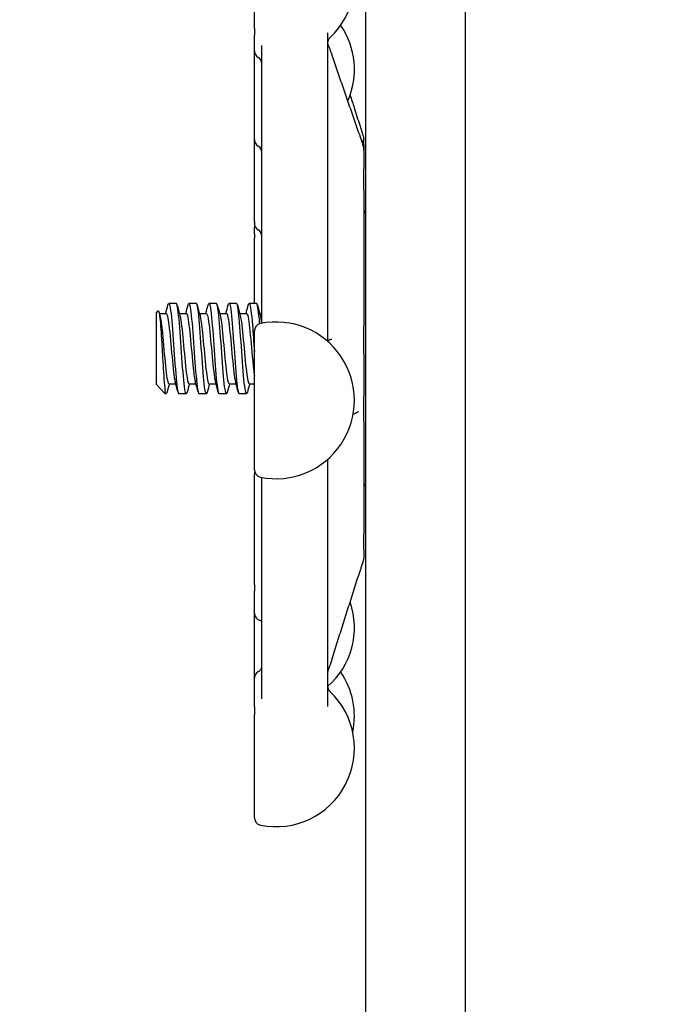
# Model space of a CAD drawing. Header units: inches. Extents: x 5 to 1128, y -85 to 748.
# Tile 350 of 656: x 471.41 to 474.05, y 682.9 to 686.98. Entities that reach past the tile are written whole.
import ezdxf

# ---------------------------------------------------------------- set-up
doc = ezdxf.new("R2010")
doc.units = ezdxf.units.IN
doc.header["$LTSCALE"] = 32
doc.header["$MEASUREMENT"] = 0
doc.layers.add('Dimension (ANSI)', color=7, linetype='Continuous', lineweight=25)
doc.layers.add('Visible (ANSI)', color=7, linetype='Continuous', lineweight=30)
doc.styles.add('Note Text (ANSI)', font='tahoma.ttf')
doc.dimstyles.new('SB Fraction-16 (ANSI)', dxfattribs={"dimscale": 32, "dimtxt": 0.125, "dimasz": 0.098425, "dimexe": 0.125, "dimexo": 0.0625, "dimgap": 0.031496, "dimtad": 0, "dimtih": 1, "dimtoh": 1, "dimdec": 4, "dimrnd": 1e-08, "dimzin": 0, "dimdsep": 46, "dimlunit": 5, "dimtxsty": 'Note Text (ANSI)', "dimcen": 0.09, "dimdle": 0.393701, "dimclrd": 256, "dimclre": 256, "dimclrt": 256, "dimadec": 0, "dimazin": 3, "dimtfac": 0.96, "dimtofl": 0, "dimtmove": 0, "dimatfit": 3, "dimfxl": 1, "dimfrac": 2, "dimtolj": 1, "dimtzin": 12, "dimlwd": -1, "dimlwe": -1, "dimarcsym": 0})

# ---------------------------------------------------------------- blocks, each defined once
blk = doc.blocks.new('*D19')
at = {"layer": 'Defpoints', "color": 0, "transparency": 16777216}
for p in [(484.7806, 699.9398), (324.6849, 555.9398), (484.7806, 555.9398)]:
    blk.add_point(p, dxfattribs=at)
at = {"layer": 'Dimension (ANSI)', "transparency": 16777216}
for p, q in [((482.7806, 699.9398), (320.6849, 699.9398)), ((324.6849, 696.7902), (324.6849, 635.4544)), ((324.6849, 559.0894), (324.6849, 629.4252)), ((482.7806, 555.9398), (320.6849, 555.9398))]:
    blk.add_line(p, q, dxfattribs=at)
for points in [[(324.16, 696.7902), (325.2098, 696.7902), (324.6849, 699.9398)], [(324.16, 559.0894), (325.2098, 559.0894), (324.6849, 555.9398)]]:
    blk.add_solid(points, dxfattribs=at)
at = {"layer": 'Dimension (ANSI)', "transparency": 16777216, "insert": (320.5519, 634.4465), "char_height": 4, "attachment_point": 1, "style": 'Note Text (ANSI)'}
blk.add_mtext('\\A1;144', dxfattribs=at)

msp = doc.modelspace()

# ---------------------------------------------------------------- linework, layer by layer
at = {"layer": 'Visible (ANSI)'}
for p, q in [((472.84877, 681.1034), (472.84877, 690.07974)), ((473.26127, 688.86904), (473.26127, 604.50428)), ((472.38627, 686.94656), (472.38627, 687.43229)), ((472.38627, 686.94656), (472.38627, 686.91843)), ((472.38627, 686.8539), (472.38627, 686.91843)), ((472.69002, 686.9285), (472.69002, 685.64895)), ((472.41752, 685.73113), (472.41752, 686.87632)), ((472.38627, 686.48615), (472.38627, 686.8539)), ((472.38627, 686.14605), (472.38627, 686.48615)), ((472.84002, 686.46276), (472.84002, 686.48623)), ((472.84002, 686.46279), (472.84002, 686.44565)), ((472.84002, 686.44402), (472.84002, 686.44565)), ((472.84002, 686.43915), (472.84002, 686.44394)), ((472.84002, 686.43915), (472.84002, 686.36414)), ((472.84002, 686.27416), (472.84002, 686.36414)), ((472.84002, 686.27416), (472.84002, 685.71354)), ((472.84836, 686.17904), (472.84877, 686.17904)), ((472.38627, 686.14605), (472.38627, 686.1388)), ((472.38627, 686.13842), (472.38627, 686.1388)), ((472.38627, 686.09385), (472.38627, 686.12176)), ((472.38627, 686.09385), (472.38627, 686.07744)), ((472.38627, 685.80654), (472.38627, 686.07744)), ((471.97877, 685.766), (471.98696, 685.77486)), ((472.06211, 685.80654), (472.03122, 685.80654)), ((472.14544, 685.80654), (472.11455, 685.80654)), ((472.22877, 685.80654), (472.19788, 685.80654)), ((472.31211, 685.80654), (472.28122, 685.80654)), ((472.39544, 685.80654), (472.36455, 685.80654)), ((471.97877, 685.766), (471.97877, 685.47212)), ((471.99178, 685.76487), (472.02044, 685.76487)), ((472.07511, 685.76487), (472.10377, 685.76487)), ((472.15844, 685.76487), (472.18711, 685.76487)), ((472.24178, 685.76487), (472.27044, 685.76487)), ((472.32511, 685.76487), (472.35377, 685.76487)), ((472.40844, 685.76487), (472.41752, 685.76487)), ((472.38627, 685.11632), (472.38627, 685.69195)), ((472.84002, 685.59578), (472.84002, 685.71354)), ((472.84002, 685.59578), (472.84002, 685.42179)), ((471.97918, 685.47165), (472.01624, 685.43154)), ((472.03121, 685.47321), (472.05988, 685.47321)), ((472.11455, 685.47321), (472.14321, 685.47321)), ((472.19788, 685.47321), (472.22655, 685.47321)), ((472.28121, 685.47321), (472.30988, 685.47321)), ((472.36455, 685.47321), (472.38627, 685.47321)), ((472.01624, 685.43154), (472.01624, 685.44088)), ((472.02044, 685.43154), (472.01624, 685.43154)), ((472.10377, 685.43154), (472.07288, 685.43154)), ((472.18711, 685.43154), (472.15622, 685.43154)), ((472.27044, 685.43154), (472.23955, 685.43154)), ((472.35377, 685.43154), (472.32288, 685.43154)), ((472.84002, 685.31579), (472.84002, 685.42179)), ((472.84002, 685.31579), (472.84002, 684.85084)), ((472.69002, 685.15932), (472.69002, 684.13382)), ((472.38627, 684.6401), (472.38627, 685.09966)), ((472.41752, 684.16552), (472.41752, 685.08449)), ((472.84836, 685.05904), (472.84877, 685.05904)), ((472.84002, 684.78456), (472.84002, 684.85084)), ((472.84002, 684.78456), (472.84002, 684.75204)), ((472.84002, 684.75185), (472.84002, 684.75204)), ((472.38627, 684.6401), (472.38627, 684.6121)), ((472.38627, 684.52128), (472.38627, 684.6121)), ((472.38627, 684.25136), (472.38627, 684.52128)), ((472.38627, 684.13337), (472.38627, 684.25136)), ((472.38627, 684.13337), (472.38627, 684.09948)), ((472.38627, 683.67298), (472.38627, 684.09948))]:
    msp.add_line(p, q, dxfattribs=at)
for centre, radius, start, end in [((472.47627, 687.14447), 0.325, 313.44984, 101.53696), ((472.47627, 686.77671), 0.325, 336.38074, 34.45644), ((472.72127, 686.88584), 0.03125, 133.44984, 180), ((472.41752, 686.8539), 0.03125, 180, 240), ((472.38627, 686.79978), 0.03125, 0, 60), ((472.41752, 686.48615), 0.03125, 180, 240), ((472.80877, 686.46279), 0.03125, 0, 48.71171), ((472.38627, 686.43202), 0.03125, 0, 60), ((472.87127, 686.20029), 0.03125, 180, 223.94552), ((472.41752, 686.13842), 0.03125, 180, 240), ((472.41752, 686.12176), 0.03125, 164.54014, 180), ((472.38627, 686.0843), 0.03125, 0, 60), ((472.47627, 685.40413), 0.325, 258.46304, 101.53696), ((472.41752, 685.69195), 0.03125, 101.53696, 180), ((472.41752, 685.11632), 0.03125, 180, 258.46304), ((472.41752, 685.09966), 0.03125, 164.54014, 180), ((472.87127, 685.03779), 0.03125, 136.05448, 180), ((472.47627, 684.46137), 0.325, 311.15279, 19.03816), ((472.41752, 684.52128), 0.03125, 180, 258.46304), ((472.47627, 684.80909), 0.325, 258.46304, 259.58543), ((472.41752, 684.25136), 0.03125, 120, 180), ((472.38627, 684.30549), 0.03125, 300, 329.41376), ((472.47627, 684.09361), 0.325, 348.2093, 34.45644), ((472.72127, 684.21942), 0.03125, 180, 226.55016), ((472.47627, 683.96079), 0.325, 258.46304, 46.55016), ((472.41752, 683.67298), 0.03125, 180, 258.46304)]:
    msp.add_arc(centre, radius, start, end, dxfattribs=at)
for points, knots in [([(472.69002, 686.88622), (472.69003, 686.88543), (472.69003, 686.88464), (472.69004, 686.88338), (472.69004, 686.88296), (472.69005, 686.88229), (472.69005, 686.88208), (472.69005, 686.88175), (472.69005, 686.88164), (472.69006, 686.8814), (472.69006, 686.88127), (472.69007, 686.88108), (472.69007, 686.88101), (472.69007, 686.88091), (472.69007, 686.88088), (472.69007, 686.8808), (472.69007, 686.88075), (472.69008, 686.88065), (472.69008, 686.8806), (472.69008, 686.88054), (472.69008, 686.88052), (472.69008, 686.88047), (472.69008, 686.88046), (472.69008, 686.88044), (472.69008, 686.88044), (472.69008, 686.88044)], [0.010278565, 0.010278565, 0.010278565, 0.010278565, 0.019883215, 0.019883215, 0.024682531, 0.024682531, 0.026751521, 0.026751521, 0.027745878, 0.027745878, 0.028761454, 0.028761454, 0.029267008, 0.029267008, 0.029516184, 0.029516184, 0.030019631, 0.030019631, 0.030755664, 0.030755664, 0.031441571, 0.031441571, 0.032566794, 0.032566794, 0.03348156, 0.03348156, 0.03348156, 0.03348156]), ([(472.69005, 686.8822), (472.69011, 686.88201), (472.6902, 686.88178), (472.6904, 686.88126), (472.69052, 686.88097), (472.69237, 686.87655), (472.69436, 686.87256), (472.69687, 686.86664), (472.69784, 686.86427), (472.70115, 686.85587), (472.70352, 686.84941), (472.70667, 686.84046), (472.70746, 686.8382), (472.70823, 686.83596)], [0.09394711, 0.09394711, 0.09394711, 0.09394711, 0.09670762, 0.09670762, 0.09941434, 0.09941434, 0.13679204, 0.13679204, 0.16145778, 0.16145778, 0.2211622, 0.2211622, 0.24097602, 0.24097602, 0.24097602, 0.24097602]), ([(472.82313, 686.50487), (472.81549, 686.52695), (472.80784, 686.54903), (472.79254, 686.59318), (472.78489, 686.61526), (472.76957, 686.6594), (472.76191, 686.68147), (472.74658, 686.72562), (472.73892, 686.74769), (472.72358, 686.79182), (472.71591, 686.81389), (472.70823, 686.83596)], [0.47801542, 0.47801542, 0.47801542, 0.47801542, 0.67299233, 0.67299233, 0.86796925, 0.86796925, 1.06294616, 1.06294616, 1.25792307, 1.25792307, 1.45289998, 1.45289998, 1.45289998, 1.45289998]), ([(472.7835, 686.6707), (472.78914, 686.65299), (472.79479, 686.63529), (472.80809, 686.59358), (472.81574, 686.56958), (472.82338, 686.54558)], [1.28381628, 1.28381628, 1.28381628, 1.28381628, 1.42769616, 1.42769616, 1.62267307, 1.62267307, 1.62267307, 1.62267307]), ([(472.82338, 686.54558), (472.8253, 686.53954), (472.82726, 686.53338), (472.83074, 686.52231), (472.83229, 686.51733), (472.83446, 686.51033), (472.83515, 686.50806), (472.83644, 686.5038), (472.83705, 686.50178), (472.8382, 686.49783), (472.83864, 686.49623), (472.83912, 686.49413), (472.83925, 686.49354), (472.83945, 686.49244), (472.83952, 686.49204), (472.83963, 686.49129), (472.83968, 686.49101), (472.83974, 686.49056), (472.83976, 686.4904), (472.8398, 686.49007), (472.83982, 686.4899), (472.83987, 686.48943), (472.8399, 686.48914), (472.83995, 686.48861), (472.83996, 686.48838), (472.83998, 686.48807), (472.83998, 686.48801), (472.83999, 686.48788), (472.83999, 686.48782), (472.83999, 686.48772), (472.83999, 686.4877), (472.84, 686.48766), (472.84, 686.48764), (472.84, 686.4876), (472.84, 686.48758), (472.84, 686.48754), (472.84, 686.48751), (472.84001, 686.48711), (472.84002, 686.48668), (472.84002, 686.48627)], [0, 0, 0, 0, 0.04904125, 0.04904125, 0.08849266, 0.08849266, 0.10811986, 0.10811986, 0.12782693, 0.12782693, 0.15348254, 0.15348254, 0.16326303, 0.16326303, 0.16817878, 0.16817878, 0.17065213, 0.17065213, 0.17188532, 0.17188532, 0.17316402, 0.17316402, 0.17565897, 0.17565897, 0.17810714, 0.17810714, 0.17871796, 0.17871796, 0.17933326, 0.17933326, 0.17948698, 0.17948698, 0.17964227, 0.17964227, 0.17979785, 0.17979785, 0.18010973, 0.18010973, 0.18533912, 0.18533912, 0.18533912, 0.18533912]), ([(472.82313, 686.50487), (472.82486, 686.49987), (472.82661, 686.49478), (472.83021, 686.4838), (472.8321, 686.47779), (472.8347, 686.46891), (472.83554, 686.46594), (472.8367, 686.46155), (472.83709, 686.46001), (472.83797, 686.45633), (472.83838, 686.45436), (472.83882, 686.45189), (472.83892, 686.4513), (472.83906, 686.45042), (472.8391, 686.45017), (472.83916, 686.44977), (472.83918, 686.44963), (472.83923, 686.44933), (472.83925, 686.44918), (472.83929, 686.44894), (472.8393, 686.44886), (472.83932, 686.4487), (472.83933, 686.44862), (472.83935, 686.44848), (472.83936, 686.44842), (472.83939, 686.44825), (472.8394, 686.44816), (472.83946, 686.44782), (472.83946, 686.44778), (472.83947, 686.44775), (472.83947, 686.44775), (472.83947, 686.44775)], [0, 0, 0, 0, 0.04421352, 0.04421352, 0.09143567, 0.09143567, 0.1148414, 0.1148414, 0.12798974, 0.12798974, 0.14842503, 0.14842503, 0.15488355, 0.15488355, 0.15731825, 0.15731825, 0.15853645, 0.15853645, 0.15976362, 0.15976362, 0.16037577, 0.16037577, 0.16099044, 0.16099044, 0.16160454, 0.16160454, 0.16284514, 0.16284514, 0.16786615, 0.16786615, 0.16893992, 0.16893992, 0.16893992, 0.16893992]), ([(472.83933, 686.44861), (472.83935, 686.44854), (472.83938, 686.44847), (472.83943, 686.44827), (472.83948, 686.44812), (472.83956, 686.4478), (472.83961, 686.44762), (472.83969, 686.44728), (472.83972, 686.44714), (472.83978, 686.44684), (472.83981, 686.44668), (472.83986, 686.44636), (472.83989, 686.44621), (472.83993, 686.44589), (472.83994, 686.44573), (472.83997, 686.44549), (472.83997, 686.44541), (472.83998, 686.44526), (472.83999, 686.44519), (472.84, 686.445), (472.84, 686.44491), (472.84001, 686.44468), (472.84002, 686.44459), (472.84002, 686.44438), (472.84002, 686.44429), (472.84002, 686.44413), (472.84002, 686.44404), (472.84002, 686.44396)], [0.2261265, 0.2261265, 0.2261265, 0.2261265, 0.227574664, 0.227574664, 0.230038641, 0.230038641, 0.23225074, 0.23225074, 0.233479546, 0.233479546, 0.234712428, 0.234712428, 0.235932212, 0.235932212, 0.23714975, 0.23714975, 0.237762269, 0.237762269, 0.238377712, 0.238377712, 0.239624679, 0.239624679, 0.242081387, 0.242081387, 0.246210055, 0.246210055, 0.250348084, 0.250348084, 0.250348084, 0.250348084]), ([(472.69165, 686.35005), (472.69165, 686.35005), (472.69165, 686.35005), (472.69165, 686.35007), (472.69163, 686.3501), (472.69157, 686.35025), (472.69151, 686.35038), (472.69139, 686.35066), (472.69132, 686.3508), (472.69116, 686.35115), (472.69104, 686.35139), (472.69065, 686.35219), (472.69034, 686.3528), (472.69002, 686.35341)], [0.092876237, 0.092876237, 0.092876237, 0.092876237, 0.093349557, 0.093349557, 0.09552105, 0.09552105, 0.097869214, 0.097869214, 0.099519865, 0.099519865, 0.10185373, 0.10185373, 0.107308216, 0.107308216, 0.107308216, 0.107308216]), ([(472.02767, 685.79989), (472.02787, 685.80064), (472.02807, 685.80132), (472.02827, 685.80195), (472.03228, 685.81443), (472.0363, 685.80008), (472.04031, 685.76417), (472.04431, 685.72833), (472.04832, 685.67179), (472.05232, 685.6152), (472.05633, 685.55851), (472.06034, 685.50299), (472.06435, 685.46899), (472.0672, 685.44489), (472.07004, 685.43197), (472.07288, 685.43176)], [6.0162011, 6.0162011, 6.0162011, 6.0162011, 6.061332, 6.061332, 6.061332, 6.968806, 6.968806, 6.968806, 7.8744508, 7.8744508, 7.8744508, 8.7817425, 8.7817425, 8.7817425, 9.424778, 9.424778, 9.424778, 9.424778]), ([(472.11101, 685.79985), (472.1115, 685.8017), (472.11199, 685.80318), (472.11247, 685.80425), (472.11648, 685.81308), (472.12049, 685.79482), (472.1245, 685.75617), (472.12851, 685.71752), (472.13252, 685.65931), (472.13653, 685.60285), (472.14054, 685.5464), (472.14455, 685.49291), (472.14855, 685.46197), (472.15111, 685.44225), (472.15366, 685.43196), (472.15622, 685.43182)], [12.2993864, 12.2993864, 12.2993864, 12.2993864, 12.4100129, 12.4100129, 12.4100129, 13.3168593, 13.3168593, 13.3168593, 14.2236185, 14.2236185, 14.2236185, 15.130291, 15.130291, 15.130291, 15.7079633, 15.7079633, 15.7079633, 15.7079633]), ([(472.19434, 685.79979), (472.19511, 685.8027), (472.19588, 685.80471), (472.19664, 685.80572), (472.20065, 685.81101), (472.20466, 685.78907), (472.20866, 685.74794), (472.21267, 685.70681), (472.21667, 685.64737), (472.22068, 685.59136), (472.22469, 685.53535), (472.22869, 685.48397), (472.2327, 685.456), (472.23498, 685.44006), (472.23727, 685.43192), (472.23955, 685.43185)], [18.5825718, 18.5825718, 18.5825718, 18.5825718, 18.7561262, 18.7561262, 18.7561262, 19.6623744, 19.6623744, 19.6623744, 20.5685395, 20.5685395, 20.5685395, 21.474622, 21.474622, 21.474622, 21.9911486, 21.9911486, 21.9911486, 21.9911486]), ([(471.98696, 685.77486), (471.98733, 685.77526), (471.98769, 685.77536), (471.98942, 685.77447), (471.99075, 685.76967), (471.99344, 685.75238), (471.99478, 685.73986), (471.99747, 685.70848), (471.9988, 685.68977), (472.00149, 685.64842), (472.00283, 685.62611), (472.00552, 685.58071), (472.00685, 685.55806), (472.00954, 685.51544), (472.01088, 685.49597), (472.01357, 685.46289), (472.0149, 685.44975), (472.01624, 685.44088)], [-1.2427303, -1.2427303, -1.2427303, -1.2427303, -1.200467, -1.200467, -1.0416694, -1.0416694, -0.8786368, -0.8786368, -0.7113708, -0.7113708, -0.5398726, -0.5398726, -0.3641439, -0.3641439, -0.1841858, -0.1841858, 0, 0, 0, 0]), ([(472.10731, 685.43841), (472.10614, 685.43395), (472.10497, 685.43157), (472.1038, 685.43154), (472.09975, 685.43142), (472.0957, 685.4592), (472.09165, 685.50452), (472.08762, 685.54964), (472.08359, 685.61114), (472.07956, 685.66629), (472.07554, 685.72122), (472.07153, 685.76866), (472.06751, 685.79117), (472.06571, 685.80127), (472.06391, 685.80626), (472.06211, 685.80622)], [-15.9749474, -15.9749474, -15.9749474, -15.9749474, -15.710016, -15.710016, -15.710016, -14.7941843, -14.7941843, -14.7941843, -13.8824397, -13.8824397, -13.8824397, -12.9741281, -12.9741281, -12.9741281, -12.5663706, -12.5663706, -12.5663706, -12.5663706]), ([(472.19065, 685.43826), (472.19002, 685.4359), (472.1894, 685.43414), (472.18878, 685.43303), (472.18473, 685.42583), (472.18069, 685.44636), (472.17664, 685.48696), (472.1726, 685.52748), (472.16856, 685.58708), (472.16453, 685.64366), (472.1605, 685.70013), (472.15647, 685.75235), (472.15244, 685.78103), (472.15011, 685.79764), (472.14777, 685.80615), (472.14544, 685.80623)], [-22.2581327, -22.2581327, -22.2581327, -22.2581327, -22.1173036, -22.1173036, -22.1173036, -21.2019377, -21.2019377, -21.2019377, -20.2886606, -20.2886606, -20.2886606, -19.3773067, -19.3773067, -19.3773067, -18.8495559, -18.8495559, -18.8495559, -18.8495559]), ([(472.27398, 685.43819), (472.27379, 685.43749), (472.2736, 685.43684), (472.27342, 685.43625), (472.2694, 685.4236), (472.26538, 685.43784), (472.26137, 685.47372), (472.25735, 685.50957), (472.25334, 685.56625), (472.24933, 685.62298), (472.24532, 685.67966), (472.24131, 685.73515), (472.2373, 685.76913), (472.23446, 685.7932), (472.23161, 685.80611), (472.22877, 685.80632)], [-28.541318, -28.541318, -28.541318, -28.541318, -28.4988988, -28.4988988, -28.4988988, -27.5903346, -27.5903346, -27.5903346, -26.6825411, -26.6825411, -26.6825411, -25.7754795, -25.7754795, -25.7754795, -25.1327412, -25.1327412, -25.1327412, -25.1327412]), ([(472.27767, 685.79973), (472.2787, 685.80363), (472.27973, 685.80593), (472.28076, 685.80643), (472.28476, 685.80839), (472.28876, 685.7831), (472.29277, 685.73979), (472.29677, 685.69649), (472.30078, 685.63611), (472.30478, 685.58071), (472.30878, 685.52531), (472.31279, 685.47607), (472.31679, 685.45098), (472.31882, 685.43825), (472.32085, 685.43187), (472.32288, 685.43186)], [24.8657571, 24.8657571, 24.8657571, 24.8657571, 25.0981395, 25.0981395, 25.0981395, 26.0038186, 26.0038186, 26.0038186, 26.9094187, 26.9094187, 26.9094187, 27.8149406, 27.8149406, 27.8149406, 28.2743339, 28.2743339, 28.2743339, 28.2743339]), ([(472.35731, 685.4382), (472.35353, 685.42427), (472.34975, 685.43341), (472.34596, 685.46312), (472.34192, 685.49484), (472.33788, 685.54932), (472.33384, 685.60631), (472.3298, 685.66324), (472.32577, 685.72142), (472.32173, 685.75929), (472.31852, 685.7894), (472.31531, 685.80614), (472.31211, 685.8064)], [-34.8245034, -34.8245034, -34.8245034, -34.8245034, -33.9686925, -33.9686925, -33.9686925, -33.0546668, -33.0546668, -33.0546668, -32.141653, -32.141653, -32.141653, -31.4159265, -31.4159265, -31.4159265, -31.4159265]), ([(472.36101, 685.79958), (472.36261, 685.80564), (472.36421, 685.80785), (472.36582, 685.80568), (472.36994, 685.80012), (472.37406, 685.76581), (472.37818, 685.71595), (472.38088, 685.6833), (472.38357, 685.64449), (472.38627, 685.60645)], [31.1489424, 31.1489424, 31.1489424, 31.1489424, 31.5116481, 31.5116481, 31.5116481, 32.4435606, 32.4435606, 32.4435606, 33.0538425, 33.0538425, 33.0538425, 33.0538425]), ([(472.40857, 685.72186), (472.40798, 685.72884), (472.40739, 685.73552), (472.4068, 685.74181), (472.40302, 685.78229), (472.39923, 685.80634), (472.39544, 685.80652)], [-38.68929977, -38.68929977, -38.68929977, -38.68929977, -38.55601033, -38.55601033, -38.55601033, -37.69911184, -37.69911184, -37.69911184, -37.69911184]), ([(471.99403, 685.75651), (471.99749, 685.74368), (472.00095, 685.71677), (472.0044, 685.68255), (472.00868, 685.64025), (472.01295, 685.58794), (472.01723, 685.54707), (472.0215, 685.50622), (472.02577, 685.47793), (472.03004, 685.47378), (472.03043, 685.4734), (472.03082, 685.47322), (472.03121, 685.47324)], [6.621339, 6.621339, 6.621339, 6.621339, 7.4033745, 7.4033745, 7.4033745, 8.3701398, 8.3701398, 8.3701398, 9.3362117, 9.3362117, 9.3362117, 9.424778, 9.424778, 9.424778, 9.424778]), ([(472.02044, 685.76469), (472.02364, 685.76446), (472.02684, 685.7516), (472.03005, 685.72827), (472.03432, 685.69715), (472.03859, 685.64826), (472.04286, 685.60163), (472.04713, 685.555), (472.0514, 685.51192), (472.05567, 685.49003), (472.05632, 685.4867), (472.05697, 685.48387), (472.05762, 685.48155)], [6.2831853, 6.2831853, 6.2831853, 6.2831853, 7.0074496, 7.0074496, 7.0074496, 7.9736666, 7.9736666, 7.9736666, 8.9397805, 8.9397805, 8.9397805, 9.0866243, 9.0866243, 9.0866243, 9.0866243]), ([(472.07737, 685.75639), (472.07867, 685.75172), (472.07997, 685.74509), (472.08128, 685.73661), (472.08555, 685.70884), (472.08982, 685.66189), (472.09408, 685.61497), (472.09835, 685.56806), (472.10262, 685.52247), (472.10689, 685.49685), (472.10944, 685.48153), (472.112, 685.4736), (472.11455, 685.47351)], [12.9045243, 12.9045243, 12.9045243, 12.9045243, 13.1994868, 13.1994868, 13.1994868, 14.1650562, 14.1650562, 14.1650562, 15.1305271, 15.1305271, 15.1305271, 15.7079633, 15.7079633, 15.7079633, 15.7079633]), ([(472.10377, 685.7647), (472.10482, 685.76478), (472.10587, 685.7635), (472.10691, 685.7608), (472.11118, 685.74979), (472.11545, 685.71534), (472.11972, 685.67155), (472.12399, 685.62776), (472.12826, 685.57585), (472.13253, 685.53704), (472.13534, 685.51149), (472.13815, 685.49209), (472.14095, 685.4817)], [12.5663706, 12.5663706, 12.5663706, 12.5663706, 12.8032209, 12.8032209, 12.8032209, 13.7688308, 13.7688308, 13.7688308, 14.734342, 14.734342, 14.734342, 15.3698096, 15.3698096, 15.3698096, 15.3698096]), ([(472.1607, 685.7565), (472.1641, 685.74388), (472.1675, 685.71771), (472.1709, 685.68429), (472.17516, 685.64235), (472.17943, 685.59014), (472.18369, 685.549), (472.18795, 685.50795), (472.1922, 685.47905), (472.19646, 685.47404), (472.19693, 685.47349), (472.19741, 685.47323), (472.19788, 685.47326)], [19.1877096, 19.1877096, 19.1877096, 19.1877096, 19.9564324, 19.9564324, 19.9564324, 20.9213285, 20.9213285, 20.9213285, 21.8840483, 21.8840483, 21.8840483, 21.9911486, 21.9911486, 21.9911486, 21.9911486]), ([(472.18711, 685.76468), (472.19025, 685.76445), (472.19339, 685.7521), (472.19653, 685.72955), (472.2008, 685.69894), (472.20507, 685.6504), (472.20933, 685.60375), (472.2136, 685.55711), (472.21786, 685.51365), (472.22213, 685.49112), (472.22285, 685.48732), (472.22357, 685.48414), (472.22429, 685.48158)], [18.8495559, 18.8495559, 18.8495559, 18.8495559, 19.5604441, 19.5604441, 19.5604441, 20.5253788, 20.5253788, 20.5253788, 21.4902198, 21.4902198, 21.4902198, 21.6529949, 21.6529949, 21.6529949, 21.6529949]), ([(472.24403, 685.7563), (472.24578, 685.75001), (472.24752, 685.74027), (472.24927, 685.72743), (472.25361, 685.6955), (472.25795, 685.64534), (472.26229, 685.5981), (472.26663, 685.55088), (472.27097, 685.50796), (472.27531, 685.48741), (472.27728, 685.4781), (472.27925, 685.47351), (472.28121, 685.47355)], [25.4708949, 25.4708949, 25.4708949, 25.4708949, 25.8655971, 25.8655971, 25.8655971, 26.8476199, 26.8476199, 26.8476199, 27.8292662, 27.8292662, 27.8292662, 28.2743339, 28.2743339, 28.2743339, 28.2743339]), ([(472.27044, 685.76458), (472.27199, 685.76467), (472.27354, 685.76185), (472.2751, 685.75597), (472.27944, 685.73955), (472.28378, 685.69975), (472.28812, 685.65334), (472.29246, 685.60696), (472.2968, 685.55534), (472.30115, 685.52024), (472.3033, 685.50278), (472.30546, 685.48966), (472.30762, 685.48179)], [25.1327412, 25.1327412, 25.1327412, 25.1327412, 25.4839322, 25.4839322, 25.4839322, 26.4661023, 26.4661023, 26.4661023, 27.4478945, 27.4478945, 27.4478945, 27.9361802, 27.9361802, 27.9361802, 27.9361802]), ([(472.32737, 685.75662), (472.33169, 685.74084), (472.33601, 685.70179), (472.34034, 685.65579), (472.34467, 685.60972), (472.349, 685.55801), (472.35333, 685.52237), (472.35707, 685.49157), (472.36081, 685.47354), (472.36455, 685.47328)], [31.7540802, 31.7540802, 31.7540802, 31.7540802, 32.7319702, 32.7319702, 32.7319702, 33.7114291, 33.7114291, 33.7114291, 34.5575192, 34.5575192, 34.5575192, 34.5575192]), ([(472.35377, 685.76486), (472.35791, 685.76473), (472.36204, 685.74219), (472.36618, 685.70559), (472.37051, 685.66727), (472.37484, 685.61466), (472.37917, 685.56983), (472.38154, 685.54533), (472.38391, 685.52355), (472.38627, 685.50693)], [31.4159265, 31.4159265, 31.4159265, 31.4159265, 32.351308, 32.351308, 32.351308, 33.3309049, 33.3309049, 33.3309049, 33.8663136, 33.8663136, 33.8663136, 33.8663136]), ([(472.4163, 685.72355), (472.41681, 685.72507), (472.41721, 685.72681), (472.41748, 685.7295), (472.41752, 685.73031), (472.41752, 685.73113)], [0.236754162, 0.236754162, 0.236754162, 0.236754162, 0.249550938, 0.249550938, 0.254927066, 0.254927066, 0.254927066, 0.254927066]), ([(472.69653, 685.65527), (472.69668, 685.65534), (472.69698, 685.65546), (472.69783, 685.6558), (472.69834, 685.656), (472.6998, 685.65655), (472.70079, 685.65689), (472.70306, 685.65758), (472.70434, 685.65792), (472.7062, 685.65838), (472.70686, 685.65854), (472.70709, 685.6586), (472.70711, 685.6586), (472.70711, 685.6586)], [0, 0, 0, 0, 0.007377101, 0.007377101, 0.01406314, 0.01406314, 0.025814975, 0.025814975, 0.04239606, 0.04239606, 0.056138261, 0.056138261, 0.059141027, 0.059141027, 0.059141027, 0.059141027]), ([(472.02398, 685.43846), (472.02243, 685.43263), (472.02089, 685.43038), (472.01934, 685.43218), (472.01831, 685.43339), (472.01727, 685.43631), (472.01624, 685.44088)], [-9.69176213, -9.69176213, -9.69176213, -9.69176213, -9.34211053, -9.34211053, -9.34211053, -9.10788499, -9.10788499, -9.10788499, -9.10788499]), ([(472.81758, 685.35728), (472.81758, 685.35728), (472.81738, 685.35715), (472.81675, 685.35673), (472.81629, 685.35643), (472.81492, 685.35554), (472.81387, 685.3549), (472.81183, 685.35373), (472.81086, 685.35321), (472.80895, 685.35227), (472.80799, 685.35183), (472.80673, 685.3513), (472.80633, 685.35114), (472.80572, 685.35089), (472.80551, 685.35081), (472.80538, 685.35075)], [0.117693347, 0.117693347, 0.117693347, 0.117693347, 0.126564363, 0.126564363, 0.136369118, 0.136369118, 0.151820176, 0.151820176, 0.163546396, 0.163546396, 0.174401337, 0.174401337, 0.180069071, 0.180069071, 0.186154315, 0.186154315, 0.186154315, 0.186154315]), ([(472.69002, 684.78582), (472.69007, 684.78593), (472.69011, 684.78601), (472.69017, 684.78616), (472.69018, 684.78619), (472.69018, 684.78619)], [0.0912806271, 0.0912806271, 0.0912806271, 0.0912806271, 0.0933756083, 0.0933756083, 0.0971308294, 0.0971308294, 0.0971308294, 0.0971308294]), ([(472.84002, 684.75181), (472.84002, 684.75152), (472.84002, 684.75122), (472.84001, 684.75082), (472.84001, 684.75069), (472.84, 684.75055), (472.84, 684.75054), (472.84, 684.7505), (472.84, 684.75049), (472.84, 684.75047), (472.84, 684.75045), (472.84, 684.75043), (472.84, 684.75041), (472.84, 684.75038), (472.83999, 684.75037), (472.83999, 684.75029), (472.83999, 684.75023), (472.83998, 684.75009), (472.83998, 684.75002), (472.83996, 684.7497), (472.83994, 684.74945), (472.83991, 684.74899), (472.83989, 684.7488), (472.83984, 684.74839), (472.83982, 684.74816), (472.83978, 684.74782), (472.83976, 684.74771), (472.83972, 684.7474), (472.83969, 684.7472), (472.83962, 684.74667), (472.83957, 684.74636), (472.83931, 684.74479), (472.83913, 684.74398), (472.83865, 684.74192), (472.8383, 684.74065), (472.83752, 684.7379), (472.83715, 684.73666), (472.83622, 684.73354), (472.83562, 684.73157), (472.83417, 684.7268), (472.83327, 684.72392), (472.83076, 684.71583), (472.82906, 684.71044), (472.82605, 684.7009), (472.82471, 684.69668), (472.82338, 684.6925)], [0, 0, 0, 0, 0.00362842, 0.00362842, 0.00532519, 0.00532519, 0.00554032, 0.00554032, 0.00564719, 0.00564719, 0.00575426, 0.00575426, 0.00586107, 0.00586107, 0.00596752, 0.00596752, 0.00651065, 0.00651065, 0.00722842, 0.00722842, 0.00979214, 0.00979214, 0.01150055, 0.01150055, 0.01323284, 0.01323284, 0.01408567, 0.01408567, 0.01568092, 0.01568092, 0.01876516, 0.01876516, 0.03322078, 0.03322078, 0.05370694, 0.05370694, 0.06706984, 0.06706984, 0.0851491, 0.0851491, 0.10914392, 0.10914392, 0.1514834, 0.1514834, 0.1854543, 0.1854543, 0.1854543, 0.1854543]), ([(472.70848, 684.33259), (472.71615, 684.35658), (472.72383, 684.38057), (472.73916, 684.42855), (472.74683, 684.45254), (472.76216, 684.50053), (472.76982, 684.52452), (472.78513, 684.57251), (472.79279, 684.59651), (472.80809, 684.6445), (472.81574, 684.6685), (472.82338, 684.6925)], [0.6477885, 0.6477885, 0.6477885, 0.6477885, 0.84276542, 0.84276542, 1.03774233, 1.03774233, 1.23271925, 1.23271925, 1.42769616, 1.42769616, 1.62267307, 1.62267307, 1.62267307, 1.62267307]), ([(472.70848, 684.33259), (472.70563, 684.32369), (472.70275, 684.31473), (472.69796, 684.30022), (472.69593, 684.29415), (472.69326, 684.28655), (472.69242, 684.28424), (472.69083, 684.28), (472.69046, 684.27889), (472.69029, 684.2778), (472.69027, 684.27767), (472.69024, 684.27737), (472.69022, 684.27724), (472.6902, 684.277), (472.69019, 684.2769), (472.69017, 684.27674), (472.69017, 684.27668), (472.69016, 684.27656), (472.69016, 684.2765), (472.69014, 684.27632), (472.69013, 684.27621), (472.69012, 684.27589), (472.69011, 684.27572), (472.69007, 684.27492), (472.69006, 684.27449), (472.69002, 684.27239), (472.69002, 684.27079), (472.69002, 684.26916)], [0, 0, 0, 0, 0.07240015, 0.07240015, 0.12884673, 0.12884673, 0.15776448, 0.15776448, 0.18742127, 0.18742127, 0.19102978, 0.19102978, 0.19284515, 0.19284515, 0.1937591, 0.1937591, 0.19421308, 0.19421308, 0.19466735, 0.19466735, 0.19558844, 0.19558844, 0.19742089, 0.19742089, 0.20472787, 0.20472787, 0.23309585, 0.23309585, 0.23309585, 0.23309585]), ([(472.41317, 684.28958), (472.41408, 684.29112), (472.41488, 684.29242), (472.41619, 684.29464), (472.41671, 684.29556), (472.41726, 684.29662), (472.41741, 684.29692), (472.41752, 684.29716)], [0.51351333, 0.51351333, 0.51351333, 0.51351333, 0.55704859, 0.55704859, 0.60058386, 0.60058386, 0.62260676, 0.62260676, 0.62260676, 0.62260676])]:
    msp.add_open_spline(points, degree=3, knots=knots, dxfattribs=at)
for points in [[(471.99019, 685.77069), (471.99147, 685.766), (471.99275, 685.76131), (471.99403, 685.75662)], [(472.01821, 685.76487), (472.02139, 685.77654), (472.02454, 685.78822), (472.02767, 685.7999)], [(472.06565, 685.7999), (472.06952, 685.78546), (472.07342, 685.77103), (472.07737, 685.75662)], [(472.10155, 685.76487), (472.10473, 685.77654), (472.10788, 685.78822), (472.11101, 685.7999)], [(472.14898, 685.7999), (472.15285, 685.78546), (472.15675, 685.77103), (472.1607, 685.75662)], [(472.18488, 685.76487), (472.18806, 685.77654), (472.19121, 685.78822), (472.19434, 685.7999)], [(472.23231, 685.7999), (472.23618, 685.78546), (472.24008, 685.77103), (472.24403, 685.75662)], [(472.26821, 685.76487), (472.27139, 685.77654), (472.27454, 685.78822), (472.27767, 685.7999)], [(472.31565, 685.7999), (472.31952, 685.78546), (472.32342, 685.77103), (472.32737, 685.75662)], [(472.35155, 685.76487), (472.35473, 685.77654), (472.35788, 685.78822), (472.36101, 685.7999)], [(472.39898, 685.7999), (472.40285, 685.78546), (472.40675, 685.77103), (472.4107, 685.75662)], [(472.4107, 685.75632), (472.4126, 685.74932), (472.41451, 685.73823), (472.41641, 685.72381)], [(472.69002, 685.65263), (472.69219, 685.65351), (472.69436, 685.65439), (472.69653, 685.65527)], [(471.97918, 685.47165), (471.97904, 685.47179), (471.97891, 685.47195), (471.97877, 685.47212)], [(472.03344, 685.47321), (472.03026, 685.46154), (472.02711, 685.44987), (472.02398, 685.43818)], [(472.06934, 685.43818), (472.06547, 685.45262), (472.06157, 685.46705), (472.05762, 685.48147)], [(472.11678, 685.47321), (472.11359, 685.46154), (472.11045, 685.44987), (472.10731, 685.43818)], [(472.15267, 685.43818), (472.1488, 685.45262), (472.14491, 685.46705), (472.14095, 685.48147)], [(472.20011, 685.47321), (472.19693, 685.46154), (472.19378, 685.44987), (472.19065, 685.43818)], [(472.23601, 685.43818), (472.23214, 685.45262), (472.22824, 685.46705), (472.22429, 685.48147)], [(472.28344, 685.47321), (472.28026, 685.46154), (472.27711, 685.44987), (472.27398, 685.43818)], [(472.31934, 685.43818), (472.31547, 685.45262), (472.31157, 685.46705), (472.30762, 685.48147)], [(472.36678, 685.47321), (472.36359, 685.46154), (472.36045, 685.44987), (472.35731, 685.43818)], [(472.79621, 685.34702), (472.79927, 685.34827), (472.80233, 685.34951), (472.80538, 685.35075)]]:
    msp.add_open_spline(points, degree=3, dxfattribs=at)

# ---------------------------------------------------------------- dimensions: what is measured, and where the dimension line sits
at = {"layer": 'Dimension (ANSI)'}
dim = msp.add_linear_dim(base=(324.68489, 555.93978), p1=(484.78063, 699.93978), p2=(484.78063, 555.93978), angle=90, dimstyle='SB Fraction-16 (ANSI)', override={"dimgap": 0.031496, "dimdec": 4, "dimtol": 0, "dimlim": 0, "dimtp": 0, "dimtm": 0, "dimtdec": 2, "dimatfit": 1}, dxfattribs=at)
dim.commit()
dim.dimension.update_dxf_attribs({"geometry": '*D19', "text_midpoint": (324.68489, 632.43978), "dimtype": 160})

doc.saveas('drawing.dxf')
